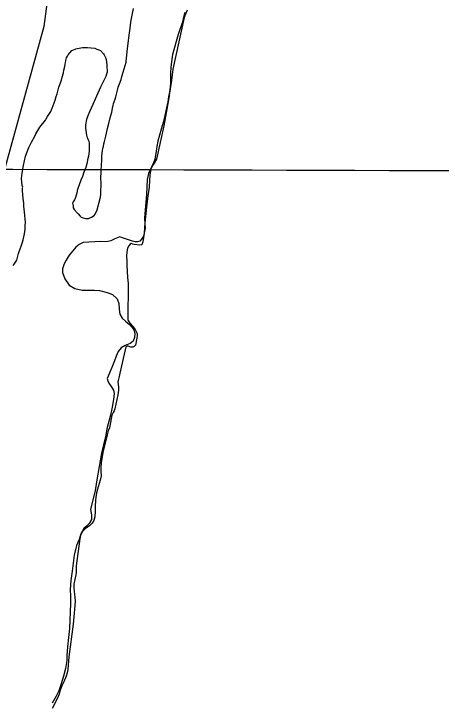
# Model space of a CAD drawing. Extents: x 3161564 to 3199464, y 849354 to 874788.
# Drawn here: x 3175198 to 3176218, y 865645 to 867288 of the extents above; entities that cross this region are included whole.
import ezdxf

# ---------------------------------------------------------------- set-up
doc = ezdxf.new("R2010")
doc.units = 0
for name, color, linetype in [('V-GRID-MAJR', 7, 'Continuous'), ('V-LEVE-TOET', 7, 'Continuous'), ('V-ROAD-CNTR', 7, 'Continuous'), ('V-SITE-VEGE', 7, 'Continuous'), ('V-TOPO-SHOR', 7, 'Continuous')]:
    doc.layers.add(name, color=color, linetype=linetype)

msp = doc.modelspace()

# ---------------------------------------------------------------- linework, layer by layer
at = {"layer": 'V-GRID-MAJR'}
msp.add_spline([(3165799.846, 866945.01), (3171028.623, 866928.659), (3176257.404, 866913.068), (3181486.186, 866898.238), (3186714.971, 866884.169), (3191943.758, 866870.86), (3197172.5470000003, 866858.311), (3197172.548, 866858.311)], degree=3, dxfattribs=at)
at = {"layer": 'V-LEVE-TOET'}
msp.add_lwpolyline([(3175359.098000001, 867715.425999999), (3175306.941000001, 867470.4149999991), (3175299.974000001, 867424.2679999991), (3175288.104000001, 867375.817999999), (3175276.746000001, 867311.5009999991), (3175269.299000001, 867257.332999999), (3175170.6780000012, 866898.1669999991)], dxfattribs=at)
at = {"layer": 'V-ROAD-CNTR'}
msp.add_spline([(3176214.436534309, 872287.967396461), (3176116.8077295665, 871676.8626186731), (3176098.393766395, 871490.9449905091), (3176090.6737818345, 871415.8731406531), (3176074.078815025, 871299.531373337), (3176058.2058467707, 871187.518597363), (3176040.2208827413, 871070.2398319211), (3175999.5479640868, 870899.038174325), (3175937.9290873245, 870603.4047655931), (3175884.9331933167, 870365.7572408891), (3175824.806313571, 870091.4527894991), (3175789.966383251, 869942.7890868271), (3175763.646435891, 869809.981352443), (3175731.110500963, 869705.4375615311), (3175702.3135585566, 869636.881698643), (3175675.0326131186, 869598.4667754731), (3175630.9917012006, 869537.224897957), (3175579.3838044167, 869482.4070075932), (3175530.4689022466, 869432.7421069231), (3175484.1399949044, 869377.7432169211), (3175466.8220295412, 869337.1482981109), (3175448.870065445, 869288.948394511), (3175412.8401375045, 869163.3436457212), (3175354.171254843, 868894.673183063), (3175303.0893570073, 868660.035652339), (3175288.269386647, 868568.9528345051), (3175271.5774200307, 868449.007074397), (3175249.1094649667, 868331.0303103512), (3175221.754519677, 868196.0075803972), (3175175.815611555, 868026.9179185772), (3175130.084703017, 867866.9672384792), (3175087.9327873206, 867676.3666196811), (3175040.187882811, 867488.062996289), (3174985.3579924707, 867232.2935078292), (3174937.599087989, 866993.627985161), (3174859.654243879, 866658.7776548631), (3174804.595353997, 866380.105212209), (3174764.5064341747, 866230.530511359), (3174736.375490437, 866088.411795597)], degree=3, dxfattribs=at)
at = {"layer": 'V-SITE-VEGE'}
for points in [[(3175358.582000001, 866802.113999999), (3175363.327000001, 866800.3139999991), (3175368.910000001, 866798.211999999), (3175375.959000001, 866798.613999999), (3175377.948000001, 866799.4099999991), (3175383.072000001, 866801.824999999), (3175389.359000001, 866805.9029999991), (3175392.253000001, 866809.2139999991), (3175396.703000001, 866818.966999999), (3175403.816000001, 866846.393999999), (3175405.145000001, 866855.0909999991), (3175405.634000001, 866864.089999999), (3175405.962000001, 866878.1599999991), (3175406.067000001, 866882.6639999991), (3175405.530000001, 866895.907999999), (3175406.126000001, 866909.410999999), (3175406.472000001, 866912.2159999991), (3175406.806000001, 866926.5689999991), (3175407.605000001, 866936.687999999), (3175407.846000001, 866947.099999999), (3175409.292000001, 866960.861999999), (3175410.535000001, 866965.900999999), (3175411.502000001, 866971.226999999), (3175412.753000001, 866976.547999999), (3175414.017000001, 866982.4319999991), (3175417.138000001, 866995.591999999), (3175421.210000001, 867013.2359999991), (3175424.882000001, 867025.822999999), (3175427.997000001, 867038.702999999), (3175431.699000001, 867052.692999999), (3175434.540000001, 867065.858999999), (3175435.163000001, 867068.3799999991), (3175436.117000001, 867073.1419999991), (3175437.616000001, 867077.0519999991), (3175439.736000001, 867083.4779999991), (3175441.268000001, 867088.792999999), (3175445.030000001, 867105.3159999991), (3175447.170000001, 867112.586999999), (3175450.154000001, 867119.837999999), (3175453.785000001, 867130.7359999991), (3175455.925000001, 867138.0059999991), (3175458.979000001, 867148.069999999), (3175465.723000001, 867171.846999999), (3175466.364000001, 867175.209999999), (3175466.784000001, 867181.1149999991), (3175468.295000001, 867197.6909999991), (3175472.424000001, 867229.9739999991), (3175474.105000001, 867241.7599999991), (3175475.226000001, 867253.560999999), (3175477.241000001, 867267.5909999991), (3175478.568000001, 867276.2889999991), (3175483.635000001, 867300.385999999)], [(3175605.718000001, 867290.557999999), (3175602.251000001, 867275.721999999), (3175599.521000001, 867266.1229999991), (3175590.344000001, 867238.0719999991), (3175576.956000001, 867190.3269999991), (3175575.106000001, 867177.984999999), (3175572.889000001, 867160.0389999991), (3175572.039000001, 867145.5819999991), (3175572.182000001, 867133.621999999), (3175571.948000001, 867122.4049999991), (3175570.843000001, 867112.434999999), (3175569.114000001, 867100.8409999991), (3175567.015000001, 867089.001999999), (3175565.1610000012, 867077.4099999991), (3175555.511000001, 867030.5399999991), (3175549.808000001, 867011.9639999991), (3175541.996000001, 866983.4169999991), (3175539.402000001, 866970.577999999), (3175536.934000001, 866954.1249999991), (3175534.087000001, 866940.537999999), (3175530.986000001, 866931.5619999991), (3175519.184000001, 866906.0009999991), (3175516.341000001, 866891.5399999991), (3175514.899000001, 866856.020999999), (3175509.9990000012, 866800.0639999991), (3175510.5190000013, 866784.9859999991), (3175511.033000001, 866775.268999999)], [(3175220.221000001, 866845.5929999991), (3175218.1440000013, 866865.351999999), (3175218.478000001, 866867.596999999), (3175218.853000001, 866871.528999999), (3175219.457000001, 866873.486999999), (3175217.307000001, 866877.760999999), (3175215.723000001, 866894.408999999), (3175217.4110000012, 866906.4779999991), (3175221.233000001, 866925.5299999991), (3175225.966000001, 866947.3849999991), (3175233.209000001, 866968.3339999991), (3175240.256000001, 866980.8409999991), (3175246.742000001, 866993.359999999), (3175250.585000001, 867001.1549999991), (3175259.950000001, 867016.422999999), (3175273.018000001, 867033.574999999), (3175275.060000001, 867036.623999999), (3175278.2860000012, 867042.1799999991), (3175283.246000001, 867049.667999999), (3175285.890000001, 867054.3929999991), (3175289.458000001, 867062.4739999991), (3175296.081000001, 867080.903999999), (3175299.104000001, 867089.8409999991), (3175301.230000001, 867096.5549999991), (3175302.782000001, 867102.7089999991), (3175305.248000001, 867111.9459999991), (3175311.275000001, 867128.9809999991), (3175313.409000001, 867135.9689999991), (3175316.473000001, 867146.5979999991), (3175317.466000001, 867153.050999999), (3175318.429000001, 867158.094999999), (3175320.319000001, 867166.778999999), (3175321.949000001, 867176.3139999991), (3175323.776000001, 867182.185999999), (3175325.556000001, 867186.084999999), (3175327.610000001, 867189.699999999), (3175331.098000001, 867194.403999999), (3175336.287000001, 867199.6329999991), (3175338.571000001, 867200.9879999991), (3175345.960000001, 867203.912999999), (3175349.638000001, 867204.672999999), (3175361.791000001, 867206.6429999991), (3175364.896000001, 867206.851999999), (3175370.802000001, 867206.714999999), (3175373.342000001, 867206.937999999), (3175391.319000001, 867205.1109999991), (3175396.339000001, 867203.023999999), (3175400.527000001, 867201.518999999), (3175404.709000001, 867199.7309999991), (3175411.856000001, 867192.2459999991), (3175413.761000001, 867189.386999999), (3175416.430000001, 867183.1299999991), (3175418.289000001, 867178.2989999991), (3175419.002000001, 867172.6519999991), (3175419.925000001, 867163.900999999), (3175420.4110000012, 867148.403999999), (3175419.159000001, 867143.082999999), (3175417.073000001, 867138.0619999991), (3175409.102000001, 867122.2019999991), (3175404.371000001, 867112.454999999), (3175391.876000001, 867083.746999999), (3175386.510000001, 867070.9199999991), (3175378.507000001, 867053.6469999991), (3175374.613000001, 867043.601999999), (3175371.591000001, 867034.6619999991), (3175368.762000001, 867022.0589999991), (3175369.149000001, 867014.4459999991), (3175370.300000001, 867003.437999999), (3175371.290000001, 866997.5029999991), (3175373.120000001, 866991.547999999), (3175375.791000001, 866985.290999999), (3175376.850000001, 866982.449999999), (3175377.618000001, 866979.0549999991), (3175377.821000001, 866975.6719999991), (3175377.966000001, 866969.756999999), (3175377.436000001, 866959.067999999), (3175376.035000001, 866947.273999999), (3175373.862000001, 866938.596999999), (3175372.592000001, 866932.4319999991), (3175369.498000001, 866920.395999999), (3175365.014000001, 866909.238999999), (3175361.682000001, 866899.180999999), (3175358.0900000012, 866889.9709999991), (3175356.001000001, 866884.952999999), (3175354.222000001, 866881.0519999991), (3175349.353000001, 866865.3969999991), (3175348.719000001, 866862.3169999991), (3175346.283000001, 866854.486999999), (3175344.733000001, 866848.3289999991), (3175342.3570000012, 866843.0369999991), (3175339.713000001, 866838.309999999), (3175338.816000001, 866836.079999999), (3175338.229000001, 866834.9679999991), (3175339.001000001, 866831.8509999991), (3175339.484000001, 866828.4609999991), (3175339.662000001, 866823.9519999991), (3175341.540000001, 866819.9679999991), (3175348.954000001, 866811.910999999), (3175351.434000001, 866809.5989999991), (3175356.087000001, 866803.8609999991), (3175358.582000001, 866802.113999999)], [(3175195.954000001, 866685.9489999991), (3175198.848000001, 866689.260999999), (3175204.699000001, 866698.697999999), (3175209.305000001, 866715.202999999), (3175212.662000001, 866726.386999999), (3175215.064000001, 866732.8069999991), (3175218.089000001, 866741.748999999), (3175219.920000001, 866747.898999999), (3175223.334000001, 866761.616999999), (3175224.317000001, 866767.506999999), (3175224.729000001, 866773.1259999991), (3175224.931000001, 866781.8509999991), (3175225.384000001, 866789.1599999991), (3175223.152000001, 866814.2729999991), (3175222.439000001, 866819.9189999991), (3175221.798000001, 866828.6619999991), (3175221.921000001, 866834.008999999), (3175220.972000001, 866841.633999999), (3175220.221000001, 866845.5929999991)], [(3175511.033000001, 866775.268999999), (3175509.798000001, 866767.5389999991), (3175507.322000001, 866756.444999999), (3175502.972000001, 866748.836999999), (3175498.741000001, 866744.7189999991), (3175493.260000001, 866743.087999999), (3175487.405000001, 866742.8319999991), (3175480.921000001, 866744.3189999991), (3175476.059000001, 866745.684999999), (3175454.739000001, 866753.4999999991), (3175450.500000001, 866754.366999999), (3175439.044000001, 866750.1129999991), (3175429.705000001, 866744.8659999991), (3175419.116000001, 866742.606999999), (3175404.785000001, 866743.8319999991), (3175363.542000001, 866741.5279999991), (3175361.549000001, 866740.650999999), (3175354.078000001, 866736.403999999), (3175346.113000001, 866729.9119999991), (3175338.276000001, 866721.4269999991), (3175329.818000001, 866710.5719999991), (3175322.3570000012, 866699.346999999), (3175317.636000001, 866690.118999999), (3175313.915000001, 866678.5229999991), (3175313.802000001, 866669.925999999), (3175319.432000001, 866654.358999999), (3175330.174000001, 866639.0439999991), (3175343.766000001, 866631.2159999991), (3175361.095000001, 866627.7529999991), (3175376.045000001, 866627.025999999), (3175390.129000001, 866627.670999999), (3175402.714000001, 866626.9419999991), (3175420.421000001, 866621.983999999), (3175433.512000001, 866616.8949999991), (3175444.739000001, 866606.6939999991), (3175448.870000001, 866595.7329999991), (3175449.388000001, 866582.1499999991), (3175450.652000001, 866569.6919999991), (3175456.521000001, 866560.8529999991), (3175464.258000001, 866553.3879999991), (3175474.116000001, 866545.302999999), (3175480.108000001, 866538.332999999), (3175484.351000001, 866532.856999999), (3175486.358000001, 866525.008999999), (3175485.750000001, 866514.4169999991), (3175482.647000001, 866505.4409999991), (3175475.180000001, 866500.0709999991), (3175463.597000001, 866495.5669999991), (3175454.387000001, 866489.572999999), (3175446.672000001, 866480.712999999), (3175442.204000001, 866469.616999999), (3175437.858000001, 866458.268999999), (3175431.402000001, 866442.5569999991), (3175420.849000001, 866416.2499999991), (3175422.352000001, 866410.8949999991), (3175424.978000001, 866404.9169999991), (3175430.098000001, 866397.5719999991), (3175435.470000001, 866388.4829999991), (3175436.977000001, 866380.385999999), (3175436.127000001, 866365.9289999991), (3175432.916000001, 866347.604999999), (3175428.455000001, 866328.9069999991), (3175420.157000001, 866295.9979999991), (3175416.323000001, 866276.5519999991), (3175411.490000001, 866258.101999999), (3175406.908000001, 866237.657999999), (3175398.012000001, 866187.8019999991), (3175395.296000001, 866169.8529999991), (3175391.589000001, 866148.2899999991), (3175381.190000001, 866104.0369999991), (3175381.820000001, 866098.4269999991), (3175383.575000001, 866090.7059999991), (3175383.344000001, 866079.241999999), (3175377.876000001, 866070.135999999), (3175370.907000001, 866063.8979999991), (3175364.810000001, 866058.0299999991), (3175357.973000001, 866044.934999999), (3175353.509000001, 866031.969999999), (3175347.797000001, 866017.381999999), (3175341.852000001, 865994.1939999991), (3175337.172000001, 865956.3019999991), (3175333.717000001, 865933.4959999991), (3175332.253000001, 865912.0589999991), (3175332.775000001, 865896.1109999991), (3175332.799000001, 865879.5369999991), (3175331.960000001, 865858.226999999), (3175331.863000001, 865839.037999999), (3175330.522000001, 865818.9709999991), (3175327.937000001, 865798.032999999), (3175325.728000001, 865775.3509999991), (3175324.634000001, 865754.5389999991), (3175324.282000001, 865742.824999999), (3175321.071000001, 865723.6309999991), (3175316.610000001, 865705.552999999), (3175311.031000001, 865686.979999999), (3175305.448000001, 865670.5199999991), (3175298.612000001, 865657.6749999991), (3175289.167000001, 865641.087999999)]]:
    msp.add_lwpolyline(points, dxfattribs=at)
at = {"layer": 'V-TOPO-SHOR'}
for points in [[(3175611.502000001, 867296.207999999), (3175604.174000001, 867278.8759999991), (3175577.441000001, 867155.594999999), (3175574.117000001, 867128.300999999), (3175570.783000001, 867108.479999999), (3175567.457000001, 867081.9339999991), (3175556.212000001, 867019.7359999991), (3175538.136000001, 866940.5789999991), (3175533.041000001, 866930.4779999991), (3175528.564000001, 866925.2379999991), (3175524.836000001, 866916.758999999), (3175522.491000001, 866902.4249999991), (3175521.762000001, 866889.214999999), (3175520.665000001, 866873.3879999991), (3175518.080000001, 866852.6969999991), (3175514.381000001, 866825.775999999), (3175510.199000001, 866788.510999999), (3175508.741000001, 866763.211999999), (3175507.013000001, 866752.8679999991), (3175505.782000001, 866743.020999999), (3175503.052000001, 866735.4149999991), (3175498.194000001, 866734.535999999), (3175485.605000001, 866736.261999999), (3175481.988000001, 866737.128999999), (3175477.9990000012, 866738.6179999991), (3175475.260000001, 866737.1179999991), (3175472.399000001, 866733.501999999), (3175469.542000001, 866727.5149999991), (3175467.935000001, 866719.0389999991), (3175467.079000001, 866707.8219999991), (3175467.718000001, 866697.231999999), (3175467.859000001, 866686.763999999), (3175469.272000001, 866657.981999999), (3175470.542000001, 866642.903999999), (3175469.671000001, 866557.4189999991), (3175470.673000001, 866554.927999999), (3175473.294000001, 866550.819999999), (3175475.918000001, 866547.4589999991), (3175486.901000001, 866534.765999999), (3175491.902000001, 866523.5569999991), (3175492.033000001, 866519.0719999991), (3175491.294000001, 866513.089999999), (3175488.454000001, 866496.138999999), (3175485.220000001, 866492.7679999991), (3175481.8570000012, 866491.3929999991), (3175479.614000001, 866491.013999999), (3175477.122000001, 866491.5099999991), (3175470.638000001, 866493.743999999), (3175468.021000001, 866493.7399999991), (3175465.407000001, 866491.616999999), (3175451.170000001, 866429.4149999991), (3175449.562000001, 866420.937999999), (3175446.834000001, 866411.961999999), (3175445.845000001, 866407.5989999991), (3175447.356000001, 866396.386999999), (3175447.618000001, 866388.1639999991), (3175446.138000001, 866377.444999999), (3175439.209000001, 866344.037999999), (3175437.473000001, 866339.4239999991), (3175435.111000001, 866335.0589999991), (3175432.129000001, 866328.697999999), (3175427.184000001, 866302.6479999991), (3175425.945000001, 866298.657999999), (3175423.337000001, 866291.675999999), (3175420.859000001, 866281.454999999), (3175417.886000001, 866271.1059999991), (3175410.580000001, 866239.5689999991), (3175407.861000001, 866224.859999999), (3175406.380000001, 866215.760999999), (3175405.401000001, 866202.0539999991), (3175405.166000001, 866194.0789999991), (3175405.927000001, 866183.983999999), (3175403.576000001, 866173.1399999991), (3175399.486000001, 866157.5569999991), (3175395.272000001, 866142.9709999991), (3175392.431000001, 866126.1449999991), (3175391.958000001, 866109.569999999), (3175391.847000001, 866099.1029999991), (3175391.120000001, 866086.265999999), (3175388.517000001, 866077.0419999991), (3175384.913000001, 866071.180999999), (3175378.939000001, 866065.437999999), (3175367.736000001, 866057.1969999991), (3175362.012000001, 866050.9589999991), (3175357.291000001, 866041.604999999), (3175355.061000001, 866033.128999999), (3175346.933000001, 865968.814999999), (3175346.333000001, 865953.2379999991), (3175345.593000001, 865947.5059999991), (3175341.391000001, 865925.317999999), (3175340.780000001, 865916.0959999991), (3175342.298000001, 865900.3979999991), (3175343.680000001, 865893.7949999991)], [(3175343.680000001, 865893.7949999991), (3175344.442000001, 865884.324999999), (3175343.336000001, 865873.8559999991), (3175341.258000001, 865847.0619999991), (3175339.165000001, 865829.4879999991), (3175329.064000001, 865751.714999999), (3175326.989000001, 865720.9319999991), (3175325.506000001, 865713.5769999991), (3175322.777000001, 865705.4729999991), (3175317.314000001, 865691.6349999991), (3175312.469000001, 865681.9069999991), (3175307.750000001, 865669.8139999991), (3175305.645000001, 865662.3319999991), (3175301.174000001, 865650.8609999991), (3175289.122000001, 865628.412999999)]]:
    msp.add_lwpolyline(points, dxfattribs=at)

doc.saveas('drawing.dxf')
